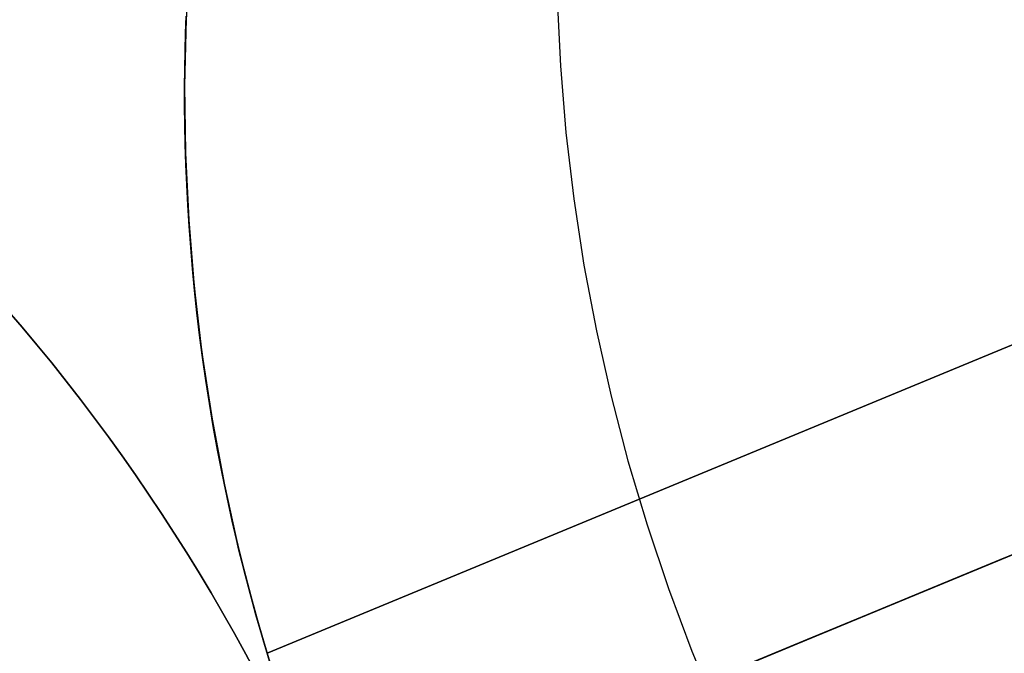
# Model space of a CAD drawing. Extents: x -3378 to 3007, y -425 to 173.
# Tile 299 of 396: x 1524.89 to 1532.5, y -271.92 to -267.02. Entities that reach past the tile are written whole.
import ezdxf

# ---------------------------------------------------------------- set-up
doc = ezdxf.new("R2010")
doc.units = 0
doc.layers.add('PREDEFINITO', color=7, linetype='CONTINUOUS')

msp = doc.modelspace()

# ---------------------------------------------------------------- linework, layer by layer
at = {"layer": 'PREDEFINITO'}
for p, q in [((1559.0641, -258.554, 2125), (1526.7978, -271.9191, 2125)), ((1526.7978, -271.9191, 2348.5415), (1559.0641, -258.554, 2348.5415)), ((1526.7978, -271.9191, 2795.6246), (1559.0641, -258.554, 2795.6246)), ((1559.6381, -259.9398, 2123.5), (1527.3024, -273.3337, 2123.5)), ((1559.6381, -259.9398, 2126.5), (1527.3024, -273.3337, 2126.5)), ((1527.3024, -273.3337, 2347.0415), (1559.6381, -259.9398, 2347.0415)), ((1527.3024, -273.3337, 2350.0415), (1559.6381, -259.9398, 2350.0415)), ((1527.3024, -273.3337, 2797.1246), (1559.6381, -259.9398, 2797.1246)), ((1527.3024, -273.3337, 2794.1246), (1559.6381, -259.9398, 2794.1246)), ((1526.1795, -266.8395, 3063.5508), (1526.1691, -267.0871, 3063.6554)), ((1529.0413, -266.8561, 2045.9012), (1529.0665, -267.3731, 2045.8854)), ((1526.1719, -267.011, 2115), (1526.1607, -267.5287, 2115)), ((1526.1607, -267.5287, 2590), (1526.1719, -267.011, 2590)), ((1526.1719, -267.011, 2352.5), (1526.1607, -267.5287, 2352.5)), ((1526.1729, -266.9879, 2567.1462), (1526.1681, -267.1206, 2566.996)), ((1526.1681, -267.1206, 2577.1701), (1526.1729, -266.9879, 2577.0199)), ((1526.1729, -266.9879, 2143.0631), (1526.1681, -267.1206, 2142.9129)), ((1526.1681, -267.1206, 2153.0871), (1526.1729, -266.9879, 2152.9369)), ((1526.1729, -266.9879, 2991.2293), (1526.1681, -267.1206, 2991.0791)), ((1526.1681, -267.1206, 3001.2532), (1526.1729, -266.9879, 3001.103)), ((1527.3024, -273.3337, 2580.0831), (1542.5421, -267.0212, 2580.0831)), ((1527.3024, -273.3337, 2564.0831), (1542.5421, -267.0212, 2564.0831)), ((1527.3024, -273.3337, 2156), (1542.5421, -267.0212, 2156)), ((1527.3024, -273.3337, 2140), (1542.5421, -267.0212, 2140)), ((1527.3024, -273.3337, 3004.1661), (1542.5421, -267.0212, 3004.1661)), ((1527.3024, -273.3337, 2988.1661), (1542.5421, -267.0212, 2988.1661)), ((1526.1691, -267.0871, 3063.6554), (1526.1628, -267.3362, 3063.7567)), ((1526.1681, -267.1206, 2566.996), (1526.1644, -267.2566, 2566.8489)), ((1526.1644, -267.2566, 2577.3173), (1526.1681, -267.1206, 2577.1701)), ((1526.1681, -267.1206, 2142.9129), (1526.1644, -267.2566, 2142.7658)), ((1526.1644, -267.2566, 2153.2342), (1526.1681, -267.1206, 2153.0871)), ((1526.1681, -267.1206, 2991.0791), (1526.1644, -267.2566, 2990.9319)), ((1526.1644, -267.2566, 3001.4004), (1526.1681, -267.1206, 3001.2532)), ((1526.1644, -267.2566, 2566.8489), (1526.1619, -267.3958, 2566.7048)), ((1526.1619, -267.3958, 2577.4613), (1526.1644, -267.2566, 2577.3173)), ((1526.1644, -267.2566, 2142.7658), (1526.1619, -267.3958, 2142.6217)), ((1526.1619, -267.3958, 2153.3783), (1526.1644, -267.2566, 2153.2342)), ((1526.1644, -267.2566, 2990.9319), (1526.1619, -267.3958, 2990.7879)), ((1526.1619, -267.3958, 3001.5444), (1526.1644, -267.2566, 3001.4004)), ((1526.1628, -267.3362, 3063.7567), (1526.1606, -267.5866, 3063.8547)), ((1526.1619, -267.3958, 2566.7048), (1526.1607, -267.5382, 2566.5639)), ((1526.1607, -267.5382, 2577.6022), (1526.1619, -267.3958, 2577.4613)), ((1526.1619, -267.3958, 2142.6217), (1526.1607, -267.5382, 2142.4808)), ((1526.1607, -267.5382, 2153.5192), (1526.1619, -267.3958, 2153.3783)), ((1526.1619, -267.3958, 2990.7879), (1526.1607, -267.5382, 2990.647)), ((1526.1607, -267.5382, 3001.6853), (1526.1619, -267.3958, 3001.5444)), ((1529.0665, -267.3731, 2045.8854), (1529.1095, -267.8889, 2045.8712)), ((1526.1607, -267.5287, 2115), (1526.1674, -268.0465, 2115)), ((1526.1674, -268.0465, 2590), (1526.1607, -267.5287, 2590)), ((1526.1607, -267.5287, 2352.5), (1526.1674, -268.0465, 2352.5)), ((1526.1607, -267.5382, 2566.5639), (1526.1608, -267.6836, 2566.4262)), ((1526.1608, -267.6836, 2577.7399), (1526.1607, -267.5382, 2577.6022)), ((1526.1607, -267.5382, 2142.4808), (1526.1608, -267.6836, 2142.3431)), ((1526.1608, -267.6836, 2153.6569), (1526.1607, -267.5382, 2153.5192)), ((1526.1607, -267.5382, 2990.647), (1526.1608, -267.6836, 2990.5093)), ((1526.1608, -267.6836, 3001.823), (1526.1607, -267.5382, 3001.6853)), ((1526.1606, -267.5866, 3063.8547), (1526.1625, -267.8334, 3063.9475)), ((1526.1608, -267.6836, 2566.4262), (1526.1625, -267.8317, 2566.292)), ((1526.1625, -267.8317, 2577.8741), (1526.1608, -267.6836, 2577.7399)), ((1526.1608, -267.6836, 2142.3431), (1526.1625, -267.8317, 2142.2089)), ((1526.1625, -267.8317, 2153.7911), (1526.1608, -267.6836, 2153.6569)), ((1526.1608, -267.6836, 2990.5093), (1526.1625, -267.8317, 2990.3751)), ((1526.1625, -267.8317, 3001.9572), (1526.1608, -267.6836, 3001.823)), ((1526.1625, -267.8317, 2566.292), (1526.1656, -267.9827, 2566.1611)), ((1526.1656, -267.9827, 2578.0051), (1526.1625, -267.8317, 2577.8741)), ((1526.1625, -267.8317, 2142.2089), (1526.1656, -267.9827, 2142.078)), ((1526.1656, -267.9827, 2153.922), (1526.1625, -267.8317, 2153.7911)), ((1526.1625, -267.8317, 2990.3751), (1526.1656, -267.9827, 2990.2441)), ((1526.1656, -267.9827, 3002.0881), (1526.1625, -267.8317, 3001.9572)), ((1526.1625, -267.8334, 3063.9475), (1526.1685, -268.0812, 3064.0369)), ((1529.1095, -267.8889, 2045.8712), (1529.1702, -268.403, 2045.8585)), ((1526.1656, -267.9827, 2566.1611), (1526.1704, -268.1365, 2566.0335)), ((1526.1704, -268.1365, 2578.1327), (1526.1656, -267.9827, 2578.0051)), ((1526.1656, -267.9827, 2142.078), (1526.1704, -268.1365, 2141.9504)), ((1526.1704, -268.1365, 2154.0496), (1526.1656, -267.9827, 2153.922)), ((1526.1656, -267.9827, 2990.2441), (1526.1704, -268.1365, 2990.1166)), ((1526.1704, -268.1365, 3002.2157), (1526.1656, -267.9827, 3002.0881)), ((1526.1674, -268.0465, 2115), (1526.192, -268.5637, 2115)), ((1526.192, -268.5637, 2590), (1526.1674, -268.0465, 2590)), ((1526.1674, -268.0465, 2352.5), (1526.192, -268.5637, 2352.5)), ((1526.1685, -268.0812, 3064.0369), (1526.1787, -268.3302, 3064.1229)), ((1526.1704, -268.1365, 2566.0335), (1526.1769, -268.293, 2565.9093)), ((1526.1769, -268.293, 2578.2569), (1526.1704, -268.1365, 2578.1327)), ((1526.1704, -268.1365, 2141.9504), (1526.1769, -268.293, 2141.8262)), ((1526.1769, -268.293, 2154.1738), (1526.1704, -268.1365, 2154.0496)), ((1526.1704, -268.1365, 2990.1166), (1526.1769, -268.293, 2989.9924)), ((1526.1769, -268.293, 3002.3399), (1526.1704, -268.1365, 3002.2157)), ((1526.1769, -268.293, 2565.9093), (1526.1852, -268.4521, 2565.7886)), ((1526.1852, -268.4521, 2578.3776), (1526.1769, -268.293, 2578.2569)), ((1526.1769, -268.293, 2141.8262), (1526.1852, -268.4521, 2141.7055)), ((1526.1852, -268.4521, 2154.2945), (1526.1769, -268.293, 2154.1738)), ((1526.1769, -268.293, 2989.9924), (1526.1852, -268.4521, 2989.8716)), ((1526.1852, -268.4521, 3002.4606), (1526.1769, -268.293, 3002.3399)), ((1526.1787, -268.3302, 3064.1229), (1526.193, -268.5802, 3064.2054)), ((1526.1852, -268.4521, 2565.7886), (1526.1953, -268.6137, 2565.6714)), ((1526.1953, -268.6137, 2578.4948), (1526.1852, -268.4521, 2578.3776)), ((1526.1852, -268.4521, 2141.7055), (1526.1953, -268.6137, 2141.5883)), ((1526.1953, -268.6137, 2154.4117), (1526.1852, -268.4521, 2154.2945)), ((1526.1852, -268.4521, 2989.8716), (1526.1953, -268.6137, 2989.7544)), ((1526.1953, -268.6137, 3002.5778), (1526.1852, -268.4521, 3002.4606)), ((1529.1702, -268.403, 2045.8585), (1529.2486, -268.9147, 2045.8474)), ((1526.192, -268.5637, 2115), (1526.2344, -269.0798, 2115)), ((1526.2344, -269.0798, 2590), (1526.192, -268.5637, 2590)), ((1526.192, -268.5637, 2352.5), (1526.2344, -269.0798, 2352.5)), ((1526.193, -268.5802, 3064.2054), (1526.2113, -268.826, 3064.2827)), ((1526.1953, -268.6137, 2565.6714), (1526.2074, -268.7777, 2565.5577)), ((1526.2074, -268.7777, 2578.6084), (1526.1953, -268.6137, 2578.4948)), ((1526.1953, -268.6137, 2141.5883), (1526.2074, -268.7777, 2141.4747)), ((1526.2074, -268.7777, 2154.5253), (1526.1953, -268.6137, 2154.4117)), ((1526.1953, -268.6137, 2989.7544), (1526.2074, -268.7777, 2989.6408)), ((1526.2074, -268.7777, 3002.6915), (1526.1953, -268.6137, 3002.5778)), ((1526.2074, -268.7777, 2565.5577), (1526.2215, -268.9441, 2565.4478)), ((1526.2215, -268.9441, 2578.7184), (1526.2074, -268.7777, 2578.6084)), ((1526.2074, -268.7777, 2141.4747), (1526.2215, -268.9441, 2141.3647)), ((1526.2215, -268.9441, 2154.6353), (1526.2074, -268.7777, 2154.5253)), ((1526.2074, -268.7777, 2989.6408), (1526.2215, -268.9441, 2989.5309)), ((1526.2215, -268.9441, 3002.8014), (1526.2074, -268.7777, 3002.6915)), ((1526.2113, -268.826, 3064.2827), (1526.2337, -269.0725, 3064.3564)), ((1529.2486, -268.9147, 2045.8474), (1529.3445, -269.4235, 2045.8378)), ((1526.2215, -268.9441, 2565.4478), (1526.2377, -269.1127, 2565.3415)), ((1526.2377, -269.1127, 2578.8247), (1526.2215, -268.9441, 2578.7184)), ((1526.2215, -268.9441, 2141.3647), (1526.2377, -269.1127, 2141.2584)), ((1526.2377, -269.1127, 2154.7416), (1526.2215, -268.9441, 2154.6353)), ((1526.2215, -268.9441, 2989.5309), (1526.2377, -269.1127, 2989.4246)), ((1526.2377, -269.1127, 3002.9077), (1526.2215, -268.9441, 3002.8014)), ((1526.2337, -269.0725, 3064.3564), (1526.2602, -269.3197, 3064.4265)), ((1526.2344, -269.0798, 2115), (1526.2946, -269.5941, 2115)), ((1526.2946, -269.5941, 2590), (1526.2344, -269.0798, 2590)), ((1526.2344, -269.0798, 2352.5), (1526.2946, -269.5941, 2352.5)), ((1526.2377, -269.1127, 2565.3415), (1526.2561, -269.2834, 2565.239)), ((1526.2561, -269.2834, 2578.9271), (1526.2377, -269.1127, 2578.8247)), ((1526.2377, -269.1127, 2141.2584), (1526.2561, -269.2834, 2141.156)), ((1526.2561, -269.2834, 2154.844), (1526.2377, -269.1127, 2154.7416)), ((1526.2377, -269.1127, 2989.4246), (1526.2561, -269.2834, 2989.3221)), ((1526.2561, -269.2834, 3003.0102), (1526.2377, -269.1127, 3002.9077)), ((1526.2561, -269.2834, 2565.239), (1526.2767, -269.4561, 2565.1405)), ((1526.2767, -269.4561, 2579.0257), (1526.2561, -269.2834, 2578.9271)), ((1526.2561, -269.2834, 2141.156), (1526.2767, -269.4561, 2141.0574)), ((1526.2767, -269.4561, 2154.9426), (1526.2561, -269.2834, 2154.844)), ((1526.2561, -269.2834, 2989.3221), (1526.2767, -269.4561, 2989.2235)), ((1526.2767, -269.4561, 3003.1088), (1526.2561, -269.2834, 3003.0102)), ((1526.2602, -269.3197, 3064.4265), (1526.291, -269.5674, 3064.4929)), ((1526.2767, -269.4561, 2565.1405), (1526.2996, -269.6307, 2565.0458)), ((1526.2996, -269.6307, 2579.1203), (1526.2767, -269.4561, 2579.0257)), ((1526.2767, -269.4561, 2141.0574), (1526.2996, -269.6307, 2140.9628)), ((1526.2996, -269.6307, 2155.0372), (1526.2767, -269.4561, 2154.9426)), ((1526.2767, -269.4561, 2989.2235), (1526.2996, -269.6307, 2989.1289)), ((1526.2996, -269.6307, 3003.2034), (1526.2767, -269.4561, 3003.1088)), ((1529.3445, -269.4235, 2045.8378), (1529.4579, -269.9287, 2045.8298)), ((1526.291, -269.5674, 3064.4929), (1526.3253, -269.8107, 3064.5543)), ((1526.2946, -269.5941, 2115), (1526.3725, -270.106, 2115)), ((1526.3725, -270.106, 2590), (1526.2946, -269.5941, 2590)), ((1526.2946, -269.5941, 2352.5), (1526.3725, -270.106, 2352.5)), ((1526.2996, -269.6307, 2565.0458), (1526.3248, -269.807, 2564.9552)), ((1526.3248, -269.807, 2579.2109), (1526.2996, -269.6307, 2579.1203)), ((1526.2996, -269.6307, 2140.9628), (1526.3248, -269.807, 2140.8722)), ((1526.3248, -269.807, 2155.1278), (1526.2996, -269.6307, 2155.0372)), ((1526.2996, -269.6307, 2989.1289), (1526.3248, -269.807, 2989.0383)), ((1526.3248, -269.807, 3003.294), (1526.2996, -269.6307, 3003.2034)), ((1526.3248, -269.807, 2564.9552), (1526.3525, -269.9851, 2564.8687)), ((1526.3525, -269.9851, 2579.2975), (1526.3248, -269.807, 2579.2109)), ((1526.3248, -269.807, 2140.8722), (1526.3525, -269.9851, 2140.7856)), ((1526.3525, -269.9851, 2155.2144), (1526.3248, -269.807, 2155.1278)), ((1526.3248, -269.807, 2989.0383), (1526.3525, -269.9851, 2988.9518)), ((1526.3525, -269.9851, 3003.3805), (1526.3248, -269.807, 3003.294)), ((1526.3253, -269.8107, 3064.5543), (1526.3638, -270.0543, 3064.6121)), ((1526.3525, -269.9851, 2564.8687), (1526.3826, -270.1647, 2564.7863)), ((1526.3826, -270.1647, 2579.3799), (1526.3525, -269.9851, 2579.2975)), ((1526.3525, -269.9851, 2140.7856), (1526.3826, -270.1647, 2140.7032)), ((1526.3826, -270.1647, 2155.2968), (1526.3525, -269.9851, 2155.2144)), ((1526.3525, -269.9851, 2988.9518), (1526.3826, -270.1647, 2988.8693)), ((1526.3826, -270.1647, 3003.4629), (1526.3525, -269.9851, 3003.3805)), ((1529.4579, -269.9287, 2045.8298), (1529.5886, -270.4297, 2045.8234)), ((1526.3638, -270.0543, 3064.6121), (1526.4064, -270.2981, 3064.666)), ((1526.3725, -270.106, 2115), (1526.468, -270.615, 2115)), ((1526.468, -270.615, 2590), (1526.3725, -270.106, 2590)), ((1526.3725, -270.106, 2352.5), (1526.468, -270.615, 2352.5)), ((1526.3826, -270.1647, 2564.7863), (1526.4153, -270.3459, 2564.7081)), ((1526.4153, -270.3459, 2579.4581), (1526.3826, -270.1647, 2579.3799)), ((1526.3826, -270.1647, 2140.7032), (1526.4153, -270.3459, 2140.625)), ((1526.4153, -270.3459, 2155.375), (1526.3826, -270.1647, 2155.2968)), ((1526.3826, -270.1647, 2988.8693), (1526.4153, -270.3459, 2988.7911)), ((1526.4153, -270.3459, 3003.5412), (1526.3826, -270.1647, 3003.4629)), ((1526.4064, -270.2981, 3064.666), (1526.4532, -270.542, 3064.7161)), ((1526.4153, -270.3459, 2564.7081), (1526.4506, -270.5288, 2564.634)), ((1526.4506, -270.5288, 2579.5322), (1526.4153, -270.3459, 2579.4581)), ((1526.4153, -270.3459, 2140.625), (1526.4506, -270.5288, 2140.5509)), ((1526.4506, -270.5288, 2155.4491), (1526.4153, -270.3459, 2155.375)), ((1526.4153, -270.3459, 2988.7911), (1526.4506, -270.5288, 2988.7171)), ((1526.4506, -270.5288, 3003.6152), (1526.4153, -270.3459, 3003.5412)), ((1529.5886, -270.4297, 2045.8234), (1529.7364, -270.9259, 2045.8186)), ((1526.4506, -270.5288, 2564.634), (1526.4885, -270.7127, 2564.5644)), ((1526.4885, -270.7127, 2579.6018), (1526.4506, -270.5288, 2579.5322)), ((1526.4506, -270.5288, 2140.5509), (1526.4885, -270.7127, 2140.4813)), ((1526.4885, -270.7127, 2155.5187), (1526.4506, -270.5288, 2155.4491)), ((1526.4506, -270.5288, 2988.7171), (1526.4885, -270.7127, 2988.6474)), ((1526.4885, -270.7127, 3003.6849), (1526.4506, -270.5288, 3003.6152)), ((1526.4532, -270.542, 3064.7161), (1526.5032, -270.7813, 3064.7615)), ((1526.468, -270.615, 2115), (1526.5811, -271.1203, 2115)), ((1526.5811, -271.1203, 2590), (1526.468, -270.615, 2590)), ((1526.468, -270.615, 2352.5), (1526.5811, -271.1203, 2352.5)), ((1526.4885, -270.7127, 2564.5644), (1526.529, -270.8976, 2564.4992)), ((1526.529, -270.8976, 2579.6669), (1526.4885, -270.7127, 2579.6018)), ((1526.4885, -270.7127, 2140.4813), (1526.529, -270.8976, 2140.4161)), ((1526.529, -270.8976, 2155.5839), (1526.4885, -270.7127, 2155.5187)), ((1526.4885, -270.7127, 2988.6474), (1526.529, -270.8976, 2988.5823)), ((1526.529, -270.8976, 3003.75), (1526.4885, -270.7127, 3003.6849)), ((1526.5032, -270.7813, 3064.7615), (1526.5573, -271.0204, 3064.8031)), ((1526.529, -270.8976, 2564.4992), (1526.5722, -271.0834, 2564.4386)), ((1526.5722, -271.0834, 2579.7275), (1526.529, -270.8976, 2579.6669)), ((1526.529, -270.8976, 2140.4161), (1526.5722, -271.0834, 2140.3555)), ((1526.5722, -271.0834, 2155.6445), (1526.529, -270.8976, 2155.5839)), ((1526.529, -270.8976, 2988.5823), (1526.5722, -271.0834, 2988.5217)), ((1526.5722, -271.0834, 3003.8106), (1526.529, -270.8976, 3003.75)), ((1529.7364, -270.9259, 2045.8186), (1529.9012, -271.4168, 2045.8154)), ((1526.5573, -271.0204, 3064.8031), (1526.6154, -271.2593, 3064.8408)), ((1526.5722, -271.0834, 2564.4386), (1526.6181, -271.2699, 2564.3826)), ((1526.6181, -271.2699, 2579.7836), (1526.5722, -271.0834, 2579.7275)), ((1526.5722, -271.0834, 2140.3555), (1526.6181, -271.2699, 2140.2995)), ((1526.6181, -271.2699, 2155.7005), (1526.5722, -271.0834, 2155.6445)), ((1526.5722, -271.0834, 2988.5217), (1526.6181, -271.2699, 2988.4656)), ((1526.6181, -271.2699, 3003.8666), (1526.5722, -271.0834, 3003.8106)), ((1526.5811, -271.1203, 2115), (1526.7115, -271.6214, 2115)), ((1526.7115, -271.6214, 2590), (1526.5811, -271.1203, 2590)), ((1526.5811, -271.1203, 2352.5), (1526.7115, -271.6214, 2352.5)), ((1526.6154, -271.2593, 3064.8408), (1526.6776, -271.4977, 3064.8746)), ((1526.6181, -271.2699, 2564.3826), (1526.6667, -271.4572, 2564.3312)), ((1526.6667, -271.4572, 2579.835), (1526.6181, -271.2699, 2579.7836)), ((1526.6181, -271.2699, 2140.2995), (1526.6667, -271.4572, 2140.2481)), ((1526.6667, -271.4572, 2155.7519), (1526.6181, -271.2699, 2155.7005)), ((1526.6181, -271.2699, 2988.4656), (1526.6667, -271.4572, 2988.4142)), ((1526.6667, -271.4572, 3003.918), (1526.6181, -271.2699, 3003.8666)), ((1529.9012, -271.4168, 2045.8154), (1530.0828, -271.9018, 2045.8138)), ((1526.6667, -271.4572, 2564.3312), (1526.7181, -271.6451, 2564.2844)), ((1526.7181, -271.6451, 2579.8817), (1526.6667, -271.4572, 2579.835)), ((1526.6667, -271.4572, 2140.2481), (1526.7181, -271.6451, 2140.2014)), ((1526.7181, -271.6451, 2155.7986), (1526.6667, -271.4572, 2155.7519)), ((1526.6667, -271.4572, 2988.4142), (1526.7181, -271.6451, 2988.3675)), ((1526.7181, -271.6451, 3003.9648), (1526.6667, -271.4572, 3003.918)), ((1526.6776, -271.4977, 3064.8746), (1526.7423, -271.7303, 3064.9038)), ((1526.7115, -271.6214, 2115), (1526.8591, -272.1178, 2115)), ((1526.8591, -272.1178, 2590), (1526.7115, -271.6214, 2590)), ((1526.7115, -271.6214, 2352.5), (1526.8591, -272.1178, 2352.5)), ((1526.7181, -271.6451, 2564.2844), (1526.7723, -271.8335, 2564.2424)), ((1526.7723, -271.8335, 2579.9237), (1526.7181, -271.6451, 2579.8817)), ((1526.7181, -271.6451, 2140.2014), (1526.7723, -271.8335, 2140.1594)), ((1526.7723, -271.8335, 2155.8406), (1526.7181, -271.6451, 2155.7986)), ((1526.7181, -271.6451, 2988.3675), (1526.7723, -271.8335, 2988.3255)), ((1526.7723, -271.8335, 3004.0068), (1526.7181, -271.6451, 3003.9648)), ((1526.7423, -271.7303, 3064.9038), (1526.8109, -271.9623, 3064.9292)), ((1526.7723, -271.8335, 2564.2424), (1526.8292, -272.0221, 2564.2052)), ((1526.8292, -272.0221, 2579.9609), (1526.7723, -271.8335, 2579.9237)), ((1526.7723, -271.8335, 2140.1594), (1526.8292, -272.0221, 2140.1222)), ((1526.8292, -272.0221, 2155.8778), (1526.7723, -271.8335, 2155.8406)), ((1526.7723, -271.8335, 2988.3255), (1526.8292, -272.0221, 2988.2883)), ((1526.8292, -272.0221, 3004.044), (1526.7723, -271.8335, 3004.0068)), ((1530.0828, -271.9018, 2045.8138), (1530.281, -272.3802, 2045.8138))]:
    msp.add_line(p, q, dxfattribs=at)
at = {"layer": 'PREDEFINITO', "extrusion": (0.92388, 0.382683, 7.68829e-15)}
for centre in [(-837.0007, 2572.0831, 1314.6885), (-837.0007, 2148, 1314.6885)]:
    msp.add_circle(centre, 8, dxfattribs=at)
at = {"layer": 'PREDEFINITO', "extrusion": (0.92388, 0.382683, 4.996e-15)}
msp.add_circle((-837.0007, 2996.1661, 1314.6885), 8, dxfattribs=at)
at = {"layer": 'PREDEFINITO'}
for centre in [(1513.4441, -279.0743, 3155), (1513.4441, -279.0743, 3175), (1513.4441, -279.0743, 3165), (1513.4441, -279.0743, 1255), (1513.4441, -279.0743, 1235), (1513.4441, -279.0743, 1245)]:
    msp.add_circle(centre, 15, dxfattribs=at)
at = {"layer": 'PREDEFINITO', "extrusion": (0, 0, -1)}
for centre in [(-1513.4441, -279.0743, -3155), (-1513.4441, -279.0743, -1255), (-1513.4441, -279.0743, -2205)]:
    msp.add_circle(centre, 15, dxfattribs=at)
at = {"layer": 'PREDEFINITO', "extrusion": (-0.382683, 0.92388, 6.81416e-16)}
msp.add_arc((-1306.4431, 2295, -837.0007), 770, 90, 180, dxfattribs=at)
at = {"layer": 'PREDEFINITO', "extrusion": (-0.382683, 0.92388, -9.77684e-16)}
msp.add_arc((-2076.4431, 2115, -837.0007), 770, 270, 360, dxfattribs=at)

doc.saveas('drawing.dxf')
